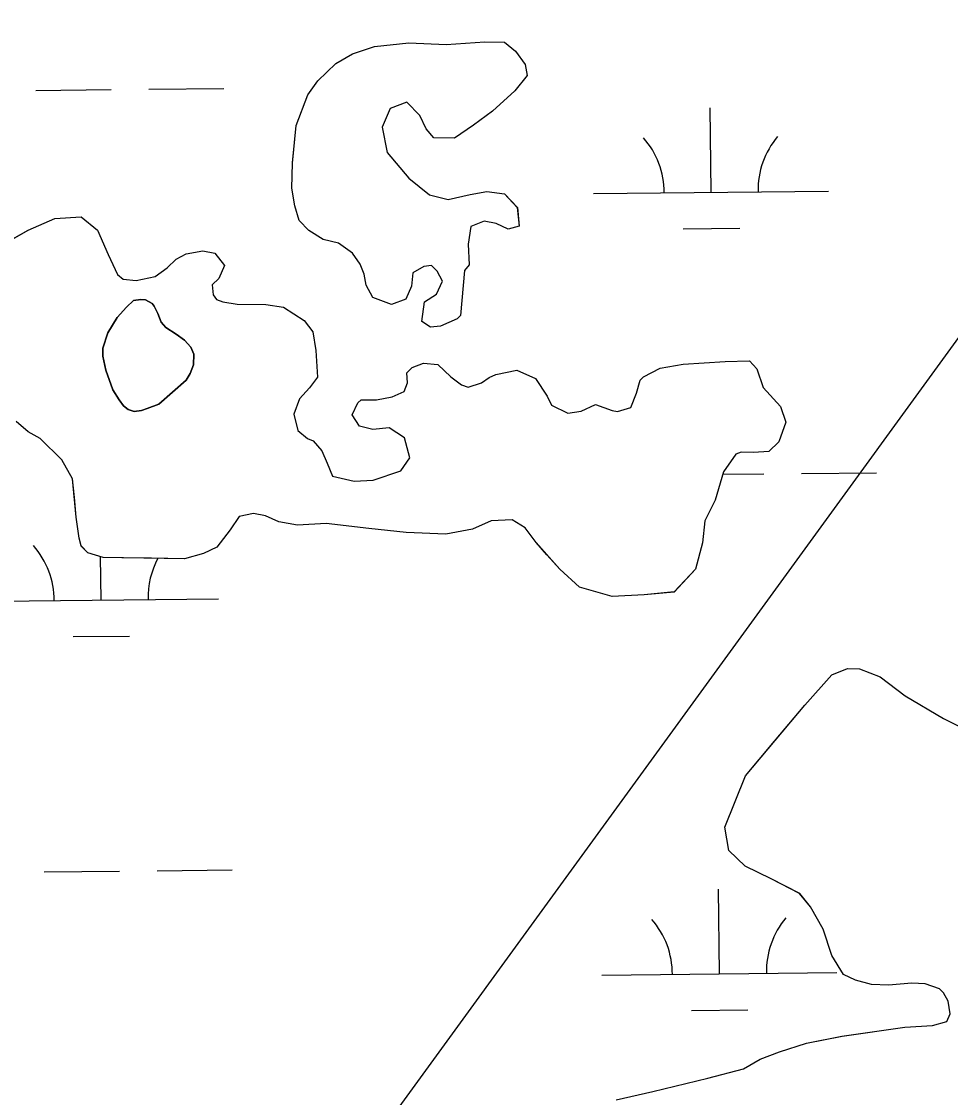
# Model space of a CAD drawing. Extents: x 3734862 to 3772949, y 391520 to 417239.
# Drawn here: x 3746185.3 to 3746580.6, y 412018.8 to 412476.8 of the extents above; entities that cross this region are included whole.
import ezdxf

# ---------------------------------------------------------------- set-up
doc = ezdxf.new("R2010")
doc.units = 0
doc.layers.add('V-TOPO-SHOR', color=7, linetype='Continuous')
doc.layers.add('V-WETL-SWMP', color=7, linetype='Continuous')

msp = doc.modelspace()

# ---------------------------------------------------------------- linework, layer by layer
at = {"layer": 'V-TOPO-SHOR'}
msp.add_line((3745793.45, 411255.01), (3746965.89, 412867.11), dxfattribs=at)
for points in [[(3746320.16, 412382.48), (3746313.63, 412383.99), (3746307.6, 412387.84), (3746303.45, 412392.12), (3746301.68, 412398.24), (3746300.4, 412405.76), (3746300.57, 412416.54), (3746302.24, 412432.44), (3746307.14, 412445.48), (3746311.45, 412451.5), (3746319.07, 412458.88), (3746326.17, 412462.98), (3746335.59, 412466.1), (3746350.14, 412467.74), (3746366.06, 412467.01), (3746382.48, 412468.15), (3746390.91, 412468.01), (3746395.54, 412464.19), (3746399.66, 412458.5), (3746400.52, 412453.8), (3746395.26, 412447.32), (3746385.75, 412438.58), (3746377.68, 412432.62), (3746369.63, 412427.12), (3746360.73, 412427.27), (3746357.51, 412431.07), (3746354.79, 412436.74), (3746349.26, 412442.45), (3746342.19, 412439.76), (3746338.78, 412431.84), (3746340.94, 412421.03), (3746350.14, 412410.1), (3746358.92, 412402.93), (3746366.86, 412400.93), (3746376.26, 412403.12), (3746383.31, 412404.41), (3746390.8, 412403.35), (3746396.33, 412397.63), (3746397.13, 412389.66), (3746392.42, 412388.33), (3746387.31, 412390.75), (3746382.17, 412391.77), (3746376.51, 412389.52), (3746375.45, 412382.04), (3746375.78, 412373.13), (3746373.86, 412370.82), (3746372.15, 412351.64), (3746370.71, 412350.26), (3746363.64, 412347.09), (3746359.41, 412346.69), (3746355.7, 412349.1), (3746356.78, 412357.51), (3746361.98, 412360.71), (3746364.42, 412366.29), (3746362.14, 412370.55), (3746359.84, 412372.92), (3746356.55, 412372.51), (3746351.82, 412369.78), (3746351.26, 412364.16), (3746348.83, 412358.58), (3746342.7, 412356.34), (3746334.78, 412359.28), (3746332.06, 412364.48), (3746331.2, 412369.17), (3746329.39, 412373.42), (3746326.19, 412378.16), (3746320.16, 412382.48)], [(3746174.39, 412380.17), (3746188.11, 412387.91), (3746199.44, 412392.88), (3746210.7, 412393.64), (3746217.63, 412387.9), (3746222.15, 412377.52), (3746226.23, 412369.02), (3746228.54, 412367.1), (3746234.15, 412366.54), (3746242.15, 412368.29), (3746247.36, 412371.95), (3746251.17, 412375.64), (3746255.42, 412377.91), (3746262.47, 412379.2), (3746267.61, 412378.18), (3746271.74, 412372.96), (3746269.31, 412367.37), (3746266.45, 412364.61), (3746266.85, 412360.39), (3746268.23, 412358.49), (3746271.02, 412357.51), (3746277.1, 412356.47), (3746289.28, 412356.27), (3746296.76, 412355.21), (3746305.57, 412349.45), (3746309.24, 412344.7), (3746310.51, 412336.71), (3746311.27, 412325.45), (3746307.91, 412320.82), (3746303.62, 412316.21), (3746301.17, 412309.68), (3746302.93, 412302.63), (3746307.09, 412299.28), (3746309.42, 412298.3), (3746313.1, 412294.03), (3746315.36, 412288.83), (3746317.61, 412283.18), (3746326.95, 412281.15), (3746334.92, 412281.49), (3746346.7, 412285.51), (3746350.54, 412291.07), (3746348.33, 412299.54), (3746341.84, 412303.87), (3746334.8, 412303.04), (3746329.2, 412304.54), (3746326, 412309.28), (3746328.43, 412314.4), (3746329.85, 412315.78), (3746336.41, 412315.67), (3746342.99, 412316.97), (3746348.19, 412319.23), (3746349.65, 412322.95), (3746349.25, 412327.17), (3746351.63, 412329.48), (3746356.35, 412331.28), (3746362.43, 412330.71), (3746367.97, 412325.47), (3746372.6, 412322.11), (3746375.39, 412321.12), (3746381.05, 412322.91), (3746384.36, 412325.2), (3746387.2, 412326.56), (3746396.13, 412328.29), (3746404.04, 412324.88), (3746409.07, 412317.3), (3746410.88, 412313.52), (3746417.86, 412310.12), (3746423.49, 412310.97), (3746429.63, 412313.68), (3746436.62, 412311.22), (3746438.95, 412310.72), (3746444.61, 412312.5), (3746447.05, 412318.55), (3746448.54, 412324.15), (3746449.98, 412325.53), (3746457.06, 412329.17), (3746466.93, 412330.88), (3746484.76, 412331.99), (3746495.07, 412332.29)], [(3746243.77, 412313.86), (3746255.35, 412324.1), (3746257.15, 412326.9), (3746258.48, 412330.68), (3746258.65, 412335.17), (3746257.34, 412338.21), (3746254.75, 412341.18), (3746251.18, 412343.67), (3746246.74, 412346.48), (3746244.73, 412348.85), (3746243.33, 412352.48), (3746241.73, 412355.63), (3746240.96, 412356.71), (3746238.06, 412358.32), (3746236.12, 412358.45), (3746232.99, 412358.01), (3746230.02, 412355.13), (3746226.04, 412350.72), (3746222.04, 412344.24), (3746219.89, 412337.75), (3746219.93, 412334.34), (3746221.2, 412328.37), (3746224.18, 412319.93), (3746226.84, 412315.7), (3746228.65, 412313.13), (3746230.77, 412311.64), (3746233.29, 412310.72), (3746236.42, 412311.25), (3746238.77, 412311.99), (3746243.77, 412313.86)], [(3746495.07, 412332.29), (3746498.29, 412328.96), (3746500.98, 412320.95), (3746508.34, 412312.87), (3746510.58, 412306.27), (3746507.63, 412297.88), (3746503.35, 412293.73), (3746496.78, 412293.37), (3746491.62, 412293.46), (3746489.27, 412292.56), (3746483.99, 412285.15), (3746480.52, 412273.02), (3746476.15, 412264.19), (3746475.06, 412254.83), (3746472.07, 412243.64), (3746463.01, 412233.94), (3746450.33, 412232.74), (3746436.73, 412232.03), (3746422.74, 412236.01), (3746414.43, 412243.64), (3746408.91, 412249.82), (3746404.31, 412255.05), (3746399.72, 412261.22), (3746394.15, 412264.59), (3746385.25, 412264.27), (3746377.22, 412260.65), (3746365.94, 412258.49), (3746349.08, 412259.23), (3746333.18, 412260.9), (3746314.94, 412263.07), (3746302.74, 412262.33), (3746294.8, 412263.86), (3746289.21, 412266.3), (3746284.08, 412267.32), (3746277.96, 412266.02), (3746274.12, 412260.46), (3746268.38, 412253.05), (3746262.71, 412250.33), (3746254.71, 412248.12), (3746240.66, 412248.35)], [(3746240.66, 412248.35), (3746228.01, 412248.55), (3746220.04, 412248.68), (3746213.52, 412250.67), (3746210.75, 412253.52), (3746209.87, 412256.82), (3746208.61, 412265.74), (3746207.81, 412274.19), (3746207, 412282.17), (3746202.45, 412290.21), (3746193.22, 412299.26), (3746188.11, 412302.16), (3746183.03, 412306.46)], [(3746530.17, 412198.66), (3746536.77, 412201.37), (3746541.92, 412201.28), (3746550.77, 412197.86), (3746561.42, 412189.72), (3746577.66, 412180.08), (3746590.21, 412173.79)], [(3746438.4, 412017.85), (3746453.92, 412021.35), (3746477.44, 412027.05), (3746492.5, 412031.03), (3746499.6, 412035.13), (3746507.88, 412038.28), (3746519.44, 412041.85), (3746534.48, 412044.88), (3746561.26, 412048.66), (3746572.99, 412049.41), (3746579.1, 412051.18), (3746580.56, 412054.44), (3746579.72, 412059.81), (3746577.62, 412063.35), (3746576.04, 412064.98), (3746569.91, 412067.11), (3746564.16, 412067.48), (3746554.23, 412066.58), (3746547, 412066.9), (3746540.23, 412068.7), (3746535.11, 412071.12), (3746530.09, 412079.17), (3746526.53, 412090.48), (3746521.06, 412099.94), (3746516.46, 412105.64), (3746504.38, 412111.92), (3746493.22, 412117.26), (3746486.3, 412123.93), (3746484.59, 412133.8), (3746493.38, 412155.68), (3746505.81, 412170.48), (3746518.71, 412185.73), (3746530.17, 412198.66)]]:
    msp.add_lwpolyline(points, dxfattribs=at)
at = {"layer": 'V-WETL-SWMP'}
for p, q in [((3746326.16, 412462.97), (3746335.59, 412466.1)), ((3746335.59, 412466.1), (3746350.14, 412467.74)), ((3746350.14, 412467.74), (3746366.06, 412467.01)), ((3746366.06, 412467.01), (3746382.48, 412468.15)), ((3746382.48, 412468.15), (3746390.91, 412468.01)), ((3746390.91, 412468.01), (3746395.53, 412464.18)), ((3746319.07, 412458.87), (3746326.16, 412462.97)), ((3746395.53, 412464.18), (3746399.66, 412458.49)), ((3746311.45, 412451.5), (3746319.07, 412458.87)), ((3746399.66, 412458.49), (3746400.52, 412453.79)), ((3746307.13, 412445.48), (3746311.45, 412451.5)), ((3746400.52, 412453.79), (3746395.26, 412447.32)), ((3746191.47, 412447.46), (3746223.47, 412447.8)), ((3746239.47, 412447.97), (3746271.47, 412448.31)), ((3746395.26, 412447.32), (3746385.75, 412438.57)), ((3746302.24, 412432.44), (3746307.13, 412445.48)), ((3746349.26, 412442.45), (3746342.19, 412439.75)), ((3746354.79, 412436.73), (3746349.26, 412442.45)), ((3746342.19, 412439.75), (3746338.78, 412431.84)), ((3746385.75, 412438.57), (3746377.68, 412432.61)), ((3746478.79, 412404.06), (3746478.41, 412440.06)), ((3746300.57, 412416.53), (3746302.24, 412432.44)), ((3746357.51, 412431.07), (3746354.79, 412436.73)), ((3746377.68, 412432.61), (3746369.63, 412427.12)), ((3746338.78, 412431.84), (3746340.94, 412421.03)), ((3746360.73, 412427.27), (3746357.51, 412431.07)), ((3746369.63, 412427.12), (3746360.73, 412427.27)), ((3746340.94, 412421.03), (3746350.14, 412410.1)), ((3746300.39, 412405.76), (3746300.57, 412416.53)), ((3746350.14, 412410.1), (3746358.92, 412402.93)), ((3746301.68, 412398.24), (3746300.39, 412405.76)), ((3746358.92, 412402.93), (3746366.86, 412400.93)), ((3746366.86, 412400.93), (3746376.26, 412403.11)), ((3746376.26, 412403.11), (3746383.31, 412404.41)), ((3746383.31, 412404.41), (3746390.79, 412403.35)), ((3746390.79, 412403.35), (3746396.32, 412397.63)), ((3746428.79, 412403.54), (3746528.79, 412404.59)), ((3746303.45, 412392.12), (3746301.68, 412398.24)), ((3746396.32, 412397.63), (3746397.13, 412389.65)), ((3746188.11, 412387.91), (3746199.43, 412392.88)), ((3746199.43, 412392.88), (3746210.69, 412393.63)), ((3746210.69, 412393.63), (3746217.63, 412387.9)), ((3746307.6, 412387.84), (3746303.45, 412392.12)), ((3746382.17, 412391.77), (3746376.51, 412389.52)), ((3746387.31, 412390.75), (3746382.17, 412391.77)), ((3746174.39, 412380.17), (3746188.11, 412387.91)), ((3746217.63, 412387.9), (3746222.15, 412377.52)), ((3746313.63, 412383.99), (3746307.6, 412387.84)), ((3746376.51, 412389.52), (3746375.45, 412382.04)), ((3746392.42, 412388.32), (3746387.31, 412390.75)), ((3746397.13, 412389.65), (3746392.42, 412388.32)), ((3746466.96, 412388.51), (3746490.95, 412388.76)), ((3746320.16, 412382.48), (3746313.63, 412383.99)), ((3746326.19, 412378.16), (3746320.16, 412382.48)), ((3746375.45, 412382.04), (3746375.77, 412373.13)), ((3746222.15, 412377.52), (3746226.22, 412369.01)), ((3746251.17, 412375.64), (3746255.42, 412377.91)), ((3746255.42, 412377.91), (3746262.47, 412379.2)), ((3746262.47, 412379.2), (3746267.61, 412378.18)), ((3746267.61, 412378.18), (3746271.74, 412372.96)), ((3746329.39, 412373.42), (3746326.19, 412378.16)), ((3746247.36, 412371.95), (3746251.17, 412375.64)), ((3746271.74, 412372.96), (3746269.31, 412367.37)), ((3746331.19, 412369.17), (3746329.39, 412373.42)), ((3746359.84, 412372.92), (3746356.55, 412372.51)), ((3746362.14, 412370.54), (3746359.84, 412372.92)), ((3746375.77, 412373.13), (3746373.86, 412370.82)), ((3746226.22, 412369.01), (3746228.54, 412367.1)), ((3746234.15, 412366.54), (3746242.14, 412368.29)), ((3746242.14, 412368.29), (3746247.36, 412371.95)), ((3746332.05, 412364.47), (3746331.19, 412369.17)), ((3746351.82, 412369.78), (3746351.26, 412364.16)), ((3746356.55, 412372.51), (3746351.82, 412369.78)), ((3746364.42, 412366.29), (3746362.14, 412370.54)), ((3746373.86, 412370.82), (3746372.14, 412351.64)), ((3746228.54, 412367.1), (3746234.15, 412366.54)), ((3746269.31, 412367.37), (3746266.45, 412364.61)), ((3746266.45, 412364.61), (3746266.85, 412360.38)), ((3746334.78, 412359.28), (3746332.05, 412364.47)), ((3746351.26, 412364.16), (3746348.83, 412358.58)), ((3746361.98, 412360.71), (3746364.42, 412366.29)), ((3746266.85, 412360.38), (3746268.23, 412358.49)), ((3746342.7, 412356.34), (3746334.78, 412359.28)), ((3746356.78, 412357.51), (3746361.98, 412360.71)), ((3746268.23, 412358.49), (3746271.02, 412357.51)), ((3746271.02, 412357.51), (3746277.1, 412356.47)), ((3746277.1, 412356.47), (3746289.28, 412356.27)), ((3746289.28, 412356.27), (3746296.76, 412355.21)), ((3746296.76, 412355.21), (3746305.57, 412349.44)), ((3746348.83, 412358.58), (3746342.7, 412356.34)), ((3746355.7, 412349.09), (3746356.78, 412357.51)), ((3746370.72, 412350.25), (3746363.63, 412347.09)), ((3746372.14, 412351.64), (3746370.72, 412350.25)), ((3746305.57, 412349.44), (3746309.24, 412344.7)), ((3746359.41, 412346.69), (3746355.7, 412349.09)), ((3746363.63, 412347.09), (3746359.41, 412346.69)), ((3746309.24, 412344.7), (3746310.51, 412336.71)), ((3746310.51, 412336.71), (3746311.27, 412325.45)), ((3746466.93, 412330.88), (3746484.76, 412331.99)), ((3746484.76, 412331.99), (3746495.07, 412332.29)), ((3746495.07, 412332.29), (3746498.3, 412328.96)), ((3746349.25, 412327.18), (3746351.63, 412329.48)), ((3746349.65, 412322.95), (3746349.25, 412327.18)), ((3746351.63, 412329.48), (3746356.35, 412331.28)), ((3746356.35, 412331.28), (3746362.43, 412330.71)), ((3746362.43, 412330.71), (3746367.97, 412325.46)), ((3746387.2, 412326.56), (3746396.13, 412328.29)), ((3746396.13, 412328.29), (3746404.04, 412324.88)), ((3746449.97, 412325.53), (3746457.06, 412329.16)), ((3746457.06, 412329.16), (3746466.93, 412330.88)), ((3746498.3, 412328.96), (3746500.98, 412320.95)), ((3746311.27, 412325.45), (3746307.91, 412320.82)), ((3746348.19, 412319.23), (3746349.65, 412322.95)), ((3746367.97, 412325.46), (3746372.6, 412322.11)), ((3746375.39, 412321.13), (3746381.05, 412322.91)), ((3746381.05, 412322.91), (3746384.36, 412325.2)), ((3746384.36, 412325.2), (3746387.2, 412326.56)), ((3746404.04, 412324.88), (3746409.07, 412317.3)), ((3746447.05, 412318.55), (3746448.55, 412324.15)), ((3746448.55, 412324.15), (3746449.97, 412325.53)), ((3746307.91, 412320.82), (3746303.62, 412316.21)), ((3746342.99, 412316.97), (3746348.19, 412319.23)), ((3746372.6, 412322.11), (3746375.39, 412321.13)), ((3746444.61, 412312.5), (3746447.05, 412318.55)), ((3746500.98, 412320.95), (3746508.34, 412312.86)), ((3746303.62, 412316.21), (3746301.17, 412309.69)), ((3746326, 412309.28), (3746328.43, 412314.4)), ((3746328.43, 412314.4), (3746329.85, 412315.78)), ((3746329.85, 412315.78), (3746336.41, 412315.67)), ((3746336.41, 412315.67), (3746342.99, 412316.97)), ((3746409.07, 412317.3), (3746410.88, 412313.52)), ((3746410.88, 412313.52), (3746417.86, 412310.12)), ((3746423.49, 412310.97), (3746429.63, 412313.68)), ((3746429.63, 412313.68), (3746436.62, 412311.22)), ((3746301.17, 412309.69), (3746302.93, 412302.63)), ((3746329.2, 412304.54), (3746326, 412309.28)), ((3746417.86, 412310.12), (3746423.49, 412310.97)), ((3746436.62, 412311.22), (3746438.95, 412310.72)), ((3746438.95, 412310.72), (3746444.61, 412312.5)), ((3746508.34, 412312.86), (3746510.58, 412306.27)), ((3746188.11, 412302.16), (3746183.03, 412306.46)), ((3746334.8, 412303.05), (3746329.2, 412304.54)), ((3746510.58, 412306.27), (3746507.63, 412297.88)), ((3746193.22, 412299.27), (3746188.11, 412302.16)), ((3746302.93, 412302.63), (3746307.09, 412299.28)), ((3746341.84, 412303.87), (3746334.8, 412303.05)), ((3746348.33, 412299.54), (3746341.84, 412303.87)), ((3746202.45, 412290.21), (3746193.22, 412299.27)), ((3746307.09, 412299.28), (3746309.42, 412298.31)), ((3746309.42, 412298.31), (3746313.1, 412294.03)), ((3746350.54, 412291.07), (3746348.33, 412299.54)), ((3746507.63, 412297.88), (3746503.34, 412293.73)), ((3746313.1, 412294.03), (3746315.36, 412288.84)), ((3746346.7, 412285.51), (3746350.54, 412291.07)), ((3746489.27, 412292.56), (3746483.99, 412285.15)), ((3746491.62, 412293.46), (3746489.27, 412292.56)), ((3746496.78, 412293.37), (3746491.62, 412293.46)), ((3746503.34, 412293.73), (3746496.78, 412293.37)), ((3746207, 412282.17), (3746202.45, 412290.21)), ((3746315.36, 412288.84), (3746317.61, 412283.18)), ((3746208.61, 412265.75), (3746207, 412282.17)), ((3746317.61, 412283.18), (3746326.95, 412281.15)), ((3746326.95, 412281.15), (3746334.92, 412281.49)), ((3746334.92, 412281.49), (3746346.7, 412285.51)), ((3746483.99, 412285.15), (3746480.51, 412273.02)), ((3746483.67, 412284.04), (3746501.22, 412284.23)), ((3746517.22, 412284.39), (3746549.21, 412284.73)), ((3746480.51, 412273.02), (3746476.15, 412264.19)), ((3746209.87, 412256.82), (3746208.61, 412265.75)), ((3746277.96, 412266.02), (3746274.13, 412260.46)), ((3746284.08, 412267.32), (3746277.96, 412266.02)), ((3746289.22, 412266.3), (3746284.08, 412267.32)), ((3746294.8, 412263.87), (3746289.22, 412266.3)), ((3746302.74, 412262.33), (3746294.8, 412263.87)), ((3746314.94, 412263.07), (3746302.74, 412262.33)), ((3746333.18, 412260.9), (3746314.94, 412263.07)), ((3746385.25, 412264.27), (3746377.22, 412260.65)), ((3746394.15, 412264.59), (3746385.25, 412264.27)), ((3746399.72, 412261.22), (3746394.15, 412264.59)), ((3746476.15, 412264.19), (3746475.06, 412254.83)), ((3746274.13, 412260.46), (3746268.38, 412253.05)), ((3746349.08, 412259.23), (3746333.18, 412260.9)), ((3746365.94, 412258.49), (3746349.08, 412259.23)), ((3746377.22, 412260.65), (3746365.94, 412258.49)), ((3746404.31, 412255.05), (3746399.72, 412261.22)), ((3746210.75, 412253.53), (3746209.87, 412256.82)), ((3746414.43, 412243.64), (3746404.31, 412255.05)), ((3746475.06, 412254.83), (3746472.07, 412243.64)), ((3746213.52, 412250.67), (3746210.75, 412253.53)), ((3746220.04, 412248.69), (3746213.52, 412250.67)), ((3746262.71, 412250.34), (3746254.71, 412248.12)), ((3746268.38, 412253.05), (3746262.71, 412250.34)), ((3746219.18, 412230.5), (3746218.98, 412249.01)), ((3746254.71, 412248.12), (3746220.04, 412248.69)), ((3746422.74, 412236.01), (3746414.43, 412243.64)), ((3746472.07, 412243.64), (3746463.01, 412233.95)), ((3746436.73, 412232.03), (3746422.74, 412236.01)), ((3746169.18, 412229.97), (3746269.17, 412231.03)), ((3746450.34, 412232.75), (3746436.73, 412232.03)), ((3746463.01, 412233.95), (3746450.34, 412232.75)), ((3746207.34, 412214.95), (3746231.34, 412215.2)), ((3746530.17, 412198.67), (3746536.77, 412201.37)), ((3746536.77, 412201.37), (3746541.92, 412201.29)), ((3746541.92, 412201.29), (3746550.77, 412197.86)), ((3746518.71, 412185.73), (3746530.17, 412198.67)), ((3746550.77, 412197.86), (3746561.42, 412189.72)), ((3746561.42, 412189.72), (3746577.66, 412180.09)), ((3746493.38, 412155.69), (3746518.71, 412185.73)), ((3746577.66, 412180.09), (3746590.21, 412173.79)), ((3746484.59, 412133.81), (3746493.38, 412155.69)), ((3746486.31, 412123.94), (3746484.59, 412133.81)), ((3746493.23, 412117.27), (3746486.31, 412123.94)), ((3746504.39, 412111.93), (3746493.23, 412117.27)), ((3746194.99, 412114.81), (3746226.99, 412115.15)), ((3746242.99, 412115.32), (3746274.99, 412115.66)), ((3746516.47, 412105.64), (3746504.39, 412111.93)), ((3746482.31, 412071.41), (3746481.93, 412107.41)), ((3746521.06, 412099.94), (3746516.47, 412105.64)), ((3746526.53, 412090.48), (3746521.06, 412099.94)), ((3746530.09, 412079.18), (3746526.53, 412090.48)), ((3746535.12, 412071.13), (3746530.09, 412079.18)), ((3746432.31, 412070.89), (3746532.31, 412071.94)), ((3746540.23, 412068.7), (3746535.12, 412071.13)), ((3746547.01, 412066.91), (3746540.23, 412068.7)), ((3746554.24, 412066.58), (3746547.01, 412066.91)), ((3746564.16, 412067.48), (3746554.24, 412066.58)), ((3746569.91, 412067.11), (3746564.16, 412067.48)), ((3746576.04, 412064.99), (3746569.91, 412067.11)), ((3746577.63, 412063.35), (3746576.04, 412064.99)), ((3746579.72, 412059.82), (3746577.63, 412063.35)), ((3746580.57, 412054.44), (3746579.72, 412059.82)), ((3746470.47, 412055.86), (3746494.47, 412056.11)), ((3746579.11, 412051.19), (3746580.57, 412054.44)), ((3746534.49, 412044.89), (3746561.26, 412048.67)), ((3746561.26, 412048.67), (3746572.99, 412049.41)), ((3746572.99, 412049.41), (3746579.11, 412051.19)), ((3746519.44, 412041.85), (3746534.49, 412044.89)), ((3746507.88, 412038.29), (3746519.44, 412041.85)), ((3746492.5, 412031.03), (3746499.6, 412035.14)), ((3746499.6, 412035.14), (3746507.88, 412038.29)), ((3746477.44, 412027.06), (3746492.5, 412031.03)), ((3746453.92, 412021.36), (3746477.44, 412027.06)), ((3746438.4, 412017.86), (3746453.92, 412021.36))]:
    msp.add_line(p, q, dxfattribs=at)
msp.add_lwpolyline([(3746243.77, 412313.86), (3746238.77, 412311.99), (3746236.42, 412311.25), (3746233.29, 412310.72), (3746230.77, 412311.64), (3746228.65, 412313.13), (3746226.84, 412315.7), (3746224.18, 412319.93), (3746221.2, 412328.37), (3746219.93, 412334.34), (3746219.89, 412337.75), (3746222.04, 412344.25), (3746226.04, 412350.71), (3746230.02, 412355.13), (3746232.99, 412358.01), (3746236.12, 412358.45), (3746238.06, 412358.32), (3746240.96, 412356.71), (3746241.73, 412355.63), (3746243.33, 412352.48), (3746244.73, 412348.85), (3746246.74, 412346.48), (3746251.18, 412343.67), (3746254.75, 412341.18), (3746257.33, 412338.21), (3746258.65, 412335.17), (3746258.48, 412330.68), (3746257.15, 412326.9), (3746255.35, 412324.1)], close=True, dxfattribs=at)
for centre, start, end in [((3746534.03, 412405.12), 139.8333, 181.377), ((3746423.55, 412403.96), 359.8334, 41.377), ((3746163.93, 412230.39), 359.8334, 41.377), ((3746274.41, 412231.56), 151.6308, 181.377), ((3746427.06, 412071.31), 359.8334, 41.377), ((3746537.54, 412072.47), 139.8333, 181.377)]:
    msp.add_arc(centre, 35.25, start, end, dxfattribs=at)

doc.saveas('drawing.dxf')
